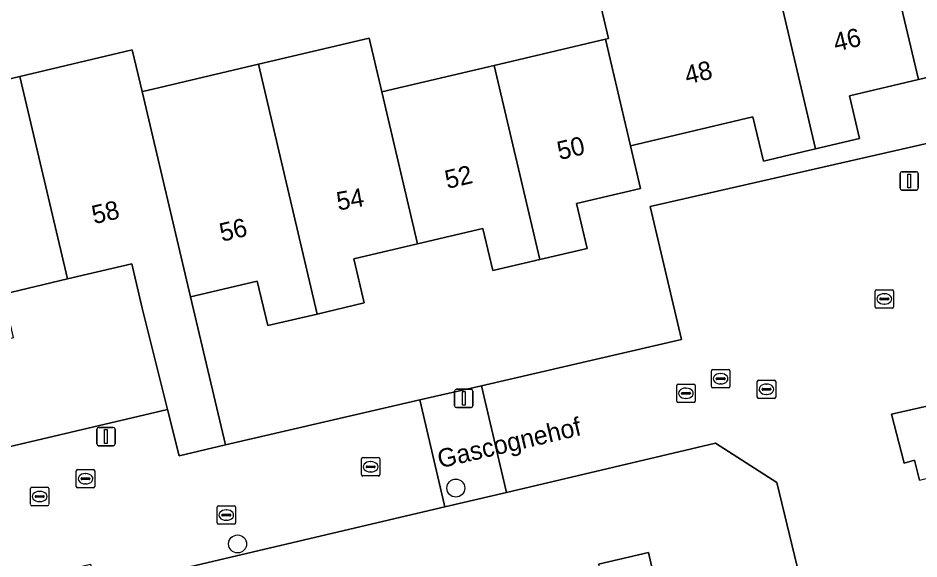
# Model space of a CAD drawing. Extents: x 158455 to 159797, y 387218 to 388672.
# Drawn here: x 159447.82 to 159496.77, y 388606.08 to 388635.48 of the extents above; entities that cross this region are included whole.
import ezdxf

# ---------------------------------------------------------------- set-up
doc = ezdxf.new("R2010")
doc.units = 0
for name, color, linetype in [('IMGEO_Boom', 7, 'Continuous'), ('IMGEO_Brandkraan', 7, 'Continuous'), ('IMGEO_Erf', 7, 'Continuous'), ('IMGEO_Groenvoorziening', 7, 'Continuous'), ('IMGEO_Kolk', 7, 'Continuous'), ('IMGEO_Lichtmast', 7, 'Continuous'), ('IMGEO_Openbare_ruimte_label', 7, 'Continuous'), ('IMGEO_Pand', 7, 'Continuous'), ('IMGEO_Pand_nummerreeks', 7, 'Continuous'), ('IMGEO_Rioolput', 7, 'Continuous'), ('IMGEO_Woonerf_open', 7, 'Continuous')]:
    doc.layers.add(name, color=color, linetype=linetype)

msp = doc.modelspace()

# ---------------------------------------------------------------- linework, layer by layer
at = {"layer": 'IMGEO_Boom'}
for centre in [(159471.61, 388609.936), (159459.753, 388606.897)]:
    msp.add_circle(centre, 0.489, dxfattribs=at)
at = {"layer": 'IMGEO_Brandkraan'}
for p, q in [((159485.494, 388615.451), (159485.494, 388616.303)), ((159485.569, 388616.377), (159486.421, 388616.377)), ((159485.982, 388616.157), (159486.007, 388616.157)), ((159486.495, 388616.303), (159486.495, 388615.451)), ((159485.753, 388615.871), (159485.753, 388615.883)), ((159486.191, 388615.834), (159485.793, 388615.834)), ((159485.796, 388615.92), (159486.194, 388615.92)), ((159486.237, 388615.883), (159486.237, 388615.871)), ((159486.421, 388615.377), (159485.569, 388615.377)), ((159486.005, 388615.597), (159485.98, 388615.597))]:
    msp.add_line(p, q, dxfattribs=at)
for points in [[(159485.494, 388615.451), (159485.494, 388616.303)], [(159485.569, 388616.377), (159486.421, 388616.377)], [(159486.495, 388616.303), (159486.495, 388615.451)], [(159486.421, 388615.377), (159485.569, 388615.377)]]:
    msp.add_lwpolyline(points, dxfattribs=at)
for centre, radius, start, end in [((159485.571, 388616.301), 0.0765, 91.552, 178.448), ((159485.571, 388616.301), 0.0765, 91.552, 178.448), ((159486.419, 388616.301), 0.0765, 1.552, 88.448), ((159486.419, 388616.301), 0.0765, 1.552, 88.448), ((159485.793, 388615.88), 0.0403, 85.8775, 175.7526), ((159485.79, 388615.87), 0.0366, 178.938, 274.7102), ((159486.194, 388615.877), 0.043, 264.8664, 352.4533), ((159486.198, 388615.882), 0.0386, 1.7309, 96.639), ((159485.571, 388615.453), 0.0765, 181.552, 268.448), ((159485.571, 388615.453), 0.0765, 181.552, 268.448), ((159486.419, 388615.453), 0.0765, 271.552, 358.448), ((159486.419, 388615.453), 0.0765, 271.552, 358.448)]:
    msp.add_arc(centre, radius, start, end, dxfattribs=at)
for centre, major_axis, ratio, start_param, end_param in [((159485.981, 388615.877), (-0.387, 0.002), 0.722429, 4.712389, 7.853982), ((159486.006, 388615.877), (-0.39, 0.002), 0.717154, 1.570796, 4.712389)]:
    msp.add_ellipse(centre, major_axis=major_axis, ratio=ratio, start_param=start_param, end_param=end_param, dxfattribs=at)
at = {"layer": 'IMGEO_Erf'}
for points in [[(159441.844, 388630.853), (159447.923, 388632.304), (159454.032, 388633.762), (159454.568, 388631.485), (159454.834, 388631.548), (159460.88, 388632.972), (159466.894, 388634.388), (159467.581, 388631.468), (159473.69, 388632.906), (159479.738, 388634.33), (159479.91, 388634.371), (159479.347, 388636.759), (159488.665, 388638.954), (159494.798, 388640.398), (159494.125, 388643.257), (159500.209, 388644.69)], [(159500.062, 388632.914), (159496.745, 388632.132), (159492.993, 388631.248), (159493.537, 388628.939), (159491.16, 388628.38), (159488.319, 388627.711), (159487.755, 388630.105), (159481.1, 388628.538), (159481.647, 388626.212), (159478.174, 388625.395), (159478.747, 388622.96), (159476.178, 388622.355), (159473.612, 388621.751), (159473.071, 388624.05), (159469.523, 388623.214), (159466.071, 388622.401), (159466.637, 388619.997), (159464.077, 388619.394), (159461.393, 388618.762), (159460.823, 388621.185), (159457.195, 388620.33), (159459.092, 388612.279), (159469.651, 388614.723), (159473.002, 388615.498), (159483.879, 388618.016), (159482.176, 388625.245), (159497.28, 388628.679)], [(159422.596, 388606.359), (159455.946, 388614.208), (159454.571, 388619.712), (159454.003, 388622.122), (159450.512, 388621.299), (159447.026, 388620.478)], [(159490.837, 388602.82), (159489.051, 388610.243), (159485.724, 388612.377), (159474.365, 388609.703), (159471.017, 388608.914), (159457.234, 388605.669)], [(159479.37, 388605.802), (159482.071, 388606.428), (159482.605, 388604.122)]]:
    msp.add_lwpolyline(points, dxfattribs=at)
at = {"layer": 'IMGEO_Groenvoorziening'}
msp.add_lwpolyline([(159503.768, 388619.543), (159501.415, 388618.977), (159500.744, 388621.771), (159509.514, 388623.88), (159509.259, 388624.942), (159508.189, 388624.679), (159500, 388622.776), (159498.681, 388622.469), (159499.665, 388618.155), (159500.362, 388615.099), (159500, 388615.017), (159495.289, 388613.95), (159495.974, 388611.294), (159496.522, 388611.458), (159496.803, 388610.366), (159500, 388611.136), (159505.473, 388612.451), (159504.62, 388615.998)], close=True, dxfattribs=at)
at = {"layer": 'IMGEO_Kolk'}
for p, q in [((159494.391, 388619.789), (159494.391, 388620.641)), ((159494.466, 388620.715), (159495.318, 388620.715)), ((159495.392, 388620.641), (159495.392, 388619.789)), ((159494.65, 388620.209), (159494.65, 388620.221)), ((159495.088, 388620.172), (159494.69, 388620.172)), ((159494.693, 388620.258), (159495.091, 388620.258)), ((159494.879, 388620.495), (159494.904, 388620.495)), ((159495.134, 388620.221), (159495.134, 388620.209)), ((159495.318, 388619.715), (159494.466, 388619.715)), ((159494.902, 388619.935), (159494.877, 388619.935)), ((159483.611, 388614.66), (159483.611, 388615.512)), ((159483.686, 388615.586), (159484.538, 388615.586)), ((159484.099, 388615.366), (159484.124, 388615.366)), ((159484.612, 388615.512), (159484.612, 388614.66)), ((159483.87, 388615.08), (159483.87, 388615.092)), ((159484.308, 388615.043), (159483.91, 388615.043)), ((159483.913, 388615.129), (159484.311, 388615.129)), ((159484.122, 388614.806), (159484.097, 388614.806)), ((159484.354, 388615.092), (159484.354, 388615.08)), ((159484.538, 388614.586), (159483.686, 388614.586)), ((159466.483, 388610.665), (159466.483, 388611.517)), ((159466.558, 388611.591), (159467.41, 388611.591)), ((159466.971, 388611.371), (159466.996, 388611.371)), ((159467.484, 388611.517), (159467.484, 388610.665)), ((159466.742, 388611.085), (159466.742, 388611.097)), ((159467.18, 388611.048), (159466.782, 388611.048)), ((159466.785, 388611.134), (159467.183, 388611.134)), ((159466.994, 388610.811), (159466.969, 388610.811)), ((159467.226, 388611.097), (159467.226, 388611.085)), ((159467.41, 388610.591), (159466.558, 388610.591)), ((159448.499, 388609.051), (159448.499, 388609.903)), ((159448.574, 388609.977), (159449.426, 388609.977)), ((159448.987, 388609.757), (159449.012, 388609.757)), ((159449.5, 388609.903), (159449.5, 388609.051)), ((159448.758, 388609.471), (159448.758, 388609.483)), ((159449.196, 388609.434), (159448.798, 388609.434)), ((159448.801, 388609.52), (159449.199, 388609.52)), ((159449.242, 388609.483), (159449.242, 388609.471)), ((159449.426, 388608.977), (159448.574, 388608.977)), ((159449.01, 388609.197), (159448.985, 388609.197))]:
    msp.add_line(p, q, dxfattribs=at)
for points in [[(159494.391, 388619.789), (159494.391, 388620.641)], [(159494.466, 388620.715), (159495.318, 388620.715)], [(159495.392, 388620.641), (159495.392, 388619.789)], [(159495.318, 388619.715), (159494.466, 388619.715)], [(159483.611, 388614.66), (159483.611, 388615.512)], [(159483.686, 388615.586), (159484.538, 388615.586)], [(159484.612, 388615.512), (159484.612, 388614.66)], [(159484.538, 388614.586), (159483.686, 388614.586)], [(159466.483, 388610.665), (159466.483, 388611.517)], [(159466.558, 388611.591), (159467.41, 388611.591)], [(159467.484, 388611.517), (159467.484, 388610.665)], [(159467.41, 388610.591), (159466.558, 388610.591)], [(159448.499, 388609.051), (159448.499, 388609.903)], [(159448.574, 388609.977), (159449.426, 388609.977)], [(159449.5, 388609.903), (159449.5, 388609.051)], [(159449.426, 388608.977), (159448.574, 388608.977)]]:
    msp.add_lwpolyline(points, dxfattribs=at)
for centre, radius, start, end in [((159494.468, 388620.639), 0.0765, 91.552, 178.448), ((159494.468, 388620.639), 0.0765, 91.552, 178.448), ((159495.316, 388620.639), 0.0765, 1.552, 88.448), ((159495.316, 388620.639), 0.0765, 1.552, 88.448), ((159494.69, 388620.218), 0.0403, 85.8775, 175.7526), ((159494.687, 388620.208), 0.0366, 178.938, 274.7102), ((159495.091, 388620.215), 0.043, 264.8664, 352.4533), ((159495.095, 388620.22), 0.0386, 1.7309, 96.639), ((159494.468, 388619.791), 0.0765, 181.552, 268.448), ((159494.468, 388619.791), 0.0765, 181.552, 268.448), ((159495.316, 388619.791), 0.0765, 271.552, 358.448), ((159495.316, 388619.791), 0.0765, 271.552, 358.448), ((159483.688, 388615.51), 0.0765, 91.552, 178.448), ((159483.688, 388615.51), 0.0765, 91.552, 178.448), ((159484.536, 388615.51), 0.0765, 1.552, 88.448), ((159484.536, 388615.51), 0.0765, 1.552, 88.448), ((159483.688, 388614.662), 0.0765, 181.552, 268.448), ((159483.688, 388614.662), 0.0765, 181.552, 268.448), ((159483.91, 388615.089), 0.0403, 85.8775, 175.7526), ((159483.907, 388615.079), 0.0366, 178.938, 274.7102), ((159484.311, 388615.086), 0.043, 264.8664, 352.4533), ((159484.315, 388615.091), 0.0386, 1.7309, 96.639), ((159484.536, 388614.662), 0.0765, 271.552, 358.448), ((159484.536, 388614.662), 0.0765, 271.552, 358.448), ((159466.56, 388611.515), 0.0765, 91.552, 178.448), ((159466.56, 388611.515), 0.0765, 91.552, 178.448), ((159467.408, 388611.515), 0.0765, 1.552, 88.448), ((159467.408, 388611.515), 0.0765, 1.552, 88.448), ((159466.782, 388611.094), 0.0403, 85.8775, 175.7526), ((159466.779, 388611.084), 0.0366, 178.938, 274.7102), ((159467.183, 388611.091), 0.043, 264.8664, 352.4533), ((159467.187, 388611.096), 0.0386, 1.7309, 96.639), ((159466.56, 388610.667), 0.0765, 181.552, 268.448), ((159466.56, 388610.667), 0.0765, 181.552, 268.448), ((159467.408, 388610.667), 0.0765, 271.552, 358.448), ((159467.408, 388610.667), 0.0765, 271.552, 358.448), ((159448.576, 388609.901), 0.0765, 91.552, 178.448), ((159448.576, 388609.901), 0.0765, 91.552, 178.448), ((159449.424, 388609.901), 0.0765, 1.552, 88.448), ((159449.424, 388609.901), 0.0765, 1.552, 88.448), ((159448.798, 388609.48), 0.0403, 85.8775, 175.7526), ((159448.795, 388609.47), 0.0366, 178.938, 274.7102), ((159449.199, 388609.477), 0.043, 264.8664, 352.4533), ((159449.203, 388609.482), 0.0386, 1.7309, 96.639), ((159448.576, 388609.053), 0.0765, 181.552, 268.448), ((159448.576, 388609.053), 0.0765, 181.552, 268.448), ((159449.424, 388609.053), 0.0765, 271.552, 358.448), ((159449.424, 388609.053), 0.0765, 271.552, 358.448)]:
    msp.add_arc(centre, radius, start, end, dxfattribs=at)
for centre, major_axis, ratio, start_param, end_param in [((159494.878, 388620.215), (-0.387, 0.002), 0.722429, 4.712389, 7.853982), ((159494.903, 388620.215), (-0.39, 0.002), 0.717154, 1.570796, 4.712389), ((159484.098, 388615.086), (-0.387, 0.002), 0.722429, 4.712389, 7.853982), ((159484.123, 388615.086), (-0.39, 0.002), 0.717154, 1.570796, 4.712389), ((159466.97, 388611.091), (-0.387, 0.002), 0.722429, 4.712389, 7.853982), ((159466.995, 388611.091), (-0.39, 0.002), 0.717154, 1.570796, 4.712389), ((159448.986, 388609.477), (-0.387, 0.002), 0.722429, 4.712389, 7.853982), ((159449.011, 388609.477), (-0.39, 0.002), 0.717154, 1.570796, 4.712389)]:
    msp.add_ellipse(centre, major_axis=major_axis, ratio=ratio, start_param=start_param, end_param=end_param, dxfattribs=at)
at = {"layer": 'IMGEO_Lichtmast'}
for p, q in [((159495.747, 388626.227), (159495.747, 388627.027)), ((159495.747, 388627.027), (159495.747, 388626.227)), ((159495.847, 388627.127), (159496.637, 388627.127)), ((159496.637, 388627.127), (159495.847, 388627.127)), ((159496.737, 388627.027), (159496.737, 388626.227)), ((159496.737, 388626.227), (159496.737, 388627.027)), ((159496.637, 388626.127), (159495.847, 388626.127)), ((159495.847, 388626.127), (159496.637, 388626.127)), ((159471.546, 388614.408), (159471.546, 388615.208)), ((159471.546, 388615.208), (159471.546, 388614.408)), ((159471.646, 388615.308), (159472.436, 388615.308)), ((159472.436, 388615.308), (159471.646, 388615.308)), ((159472.536, 388615.208), (159472.536, 388614.408)), ((159472.536, 388614.408), (159472.536, 388615.208)), ((159472.436, 388614.308), (159471.646, 388614.308)), ((159471.646, 388614.308), (159472.436, 388614.308)), ((159452.204, 388613.235), (159452.994, 388613.235)), ((159452.994, 388613.235), (159452.204, 388613.235)), ((159452.104, 388612.335), (159452.104, 388613.135)), ((159452.104, 388613.135), (159452.104, 388612.335)), ((159453.094, 388613.135), (159453.094, 388612.335)), ((159453.094, 388612.335), (159453.094, 388613.135)), ((159452.994, 388612.235), (159452.204, 388612.235)), ((159452.204, 388612.235), (159452.994, 388612.235))]:
    msp.add_line(p, q, dxfattribs=at)
for points in [[(159496.167, 388627.002), (159496.317, 388627.002), (159496.317, 388626.252), (159496.167, 388626.252), (159496.167, 388627.002)], [(159471.966, 388615.183), (159472.116, 388615.183), (159472.116, 388614.433), (159471.966, 388614.433), (159471.966, 388615.183)], [(159452.524, 388613.11), (159452.674, 388613.11), (159452.674, 388612.36), (159452.524, 388612.36), (159452.524, 388613.11)]]:
    msp.add_lwpolyline(points, dxfattribs=at)
for centre, start, end in [((159495.847, 388627.027), 90, 180), ((159495.847, 388627.027), 90, 180), ((159496.637, 388627.027), 0, 90), ((159496.637, 388627.027), 360, 90), ((159495.847, 388626.227), 180, 270), ((159495.847, 388626.227), 180, 270), ((159496.637, 388626.227), 270, 0), ((159496.637, 388626.227), 270, 0), ((159471.646, 388615.208), 90, 180), ((159471.646, 388615.208), 90, 180), ((159472.436, 388615.208), 0, 90), ((159472.436, 388615.208), 360, 90), ((159471.646, 388614.408), 180, 270), ((159471.646, 388614.408), 180, 270), ((159472.436, 388614.408), 270, 0), ((159472.436, 388614.408), 270, 0), ((159452.204, 388613.135), 90, 180), ((159452.204, 388613.135), 90, 180), ((159452.994, 388613.135), 0, 90), ((159452.994, 388613.135), 360, 90), ((159452.204, 388612.335), 180, 270), ((159452.204, 388612.335), 180, 270), ((159452.994, 388612.335), 270, 0), ((159452.994, 388612.335), 270, 0)]:
    msp.add_arc(centre, 0.1, start, end, dxfattribs=at)
at = {"layer": 'IMGEO_Pand'}
for points in [[(159494.798, 388640.398), (159496.745, 388632.132), (159500.062, 388632.914), (159501.602, 388626.449), (159501.797, 388625.631), (159504.585, 388626.295), (159504.53, 388626.525), (159500.882, 388641.833), (159500.209, 388644.69), (159494.125, 388643.257)], [(159491.16, 388628.38), (159493.537, 388628.939), (159492.993, 388631.248), (159496.745, 388632.132), (159494.798, 388640.398), (159488.665, 388638.954)], [(159488.665, 388638.954), (159479.347, 388636.759), (159479.91, 388634.371), (159479.738, 388634.33), (159481.1, 388628.538), (159487.755, 388630.105), (159488.319, 388627.711), (159491.16, 388628.38)], [(159469.523, 388623.214), (159467.581, 388631.468), (159466.894, 388634.388), (159460.88, 388632.972), (159464.077, 388619.394), (159466.637, 388619.997), (159466.071, 388622.401)], [(159481.1, 388628.538), (159479.738, 388634.33), (159473.69, 388632.906), (159476.178, 388622.355), (159478.747, 388622.96), (159478.174, 388625.395), (159481.647, 388626.212)], [(159454.568, 388631.485), (159454.032, 388633.762), (159447.923, 388632.304), (159450.512, 388621.299), (159454.003, 388622.122), (159454.571, 388619.712), (159455.946, 388614.208), (159456.576, 388611.687), (159459.092, 388612.279), (159457.195, 388620.33)], [(159460.88, 388632.972), (159454.834, 388631.548), (159454.568, 388631.485), (159457.195, 388620.33), (159460.823, 388621.185), (159461.393, 388618.762), (159464.077, 388619.394)], [(159473.69, 388632.906), (159467.581, 388631.468), (159469.523, 388623.214), (159473.071, 388624.05), (159473.612, 388621.751), (159476.178, 388622.355)], [(159450.512, 388621.299), (159447.923, 388632.304), (159441.844, 388630.853), (159444.984, 388617.505), (159447.582, 388618.117), (159447.026, 388620.478)], [(159481.825, 388595.22), (159488.108, 388596.675), (159486.904, 388601.874), (159486.191, 388604.953), (159482.605, 388604.122), (159482.071, 388606.428), (159479.37, 388605.802)]]:
    msp.add_lwpolyline(points, close=True, dxfattribs=at)
at = {"layer": 'IMGEO_Rioolput'}
for p, q in [((159487.987, 388614.879), (159487.987, 388615.731)), ((159488.062, 388615.805), (159488.914, 388615.805)), ((159488.988, 388615.731), (159488.988, 388614.879)), ((159488.246, 388615.299), (159488.246, 388615.311)), ((159488.684, 388615.262), (159488.286, 388615.262)), ((159488.289, 388615.348), (159488.687, 388615.348)), ((159488.475, 388615.585), (159488.5, 388615.585)), ((159488.73, 388615.311), (159488.73, 388615.299)), ((159488.914, 388614.805), (159488.062, 388614.805)), ((159488.498, 388615.025), (159488.473, 388615.025)), ((159450.99, 388610.014), (159450.99, 388610.866)), ((159451.065, 388610.94), (159451.917, 388610.94)), ((159451.991, 388610.866), (159451.991, 388610.014)), ((159451.249, 388610.434), (159451.249, 388610.446)), ((159451.687, 388610.397), (159451.289, 388610.397)), ((159451.292, 388610.483), (159451.69, 388610.483)), ((159451.478, 388610.72), (159451.503, 388610.72)), ((159451.733, 388610.446), (159451.733, 388610.434)), ((159451.917, 388609.94), (159451.065, 388609.94)), ((159451.501, 388610.16), (159451.476, 388610.16)), ((159458.637, 388608.041), (159458.637, 388608.893)), ((159458.712, 388608.967), (159459.564, 388608.967)), ((159459.638, 388608.893), (159459.638, 388608.041)), ((159458.896, 388608.461), (159458.896, 388608.473)), ((159459.334, 388608.424), (159458.936, 388608.424)), ((159458.939, 388608.51), (159459.337, 388608.51)), ((159459.125, 388608.747), (159459.15, 388608.747)), ((159459.38, 388608.473), (159459.38, 388608.461)), ((159459.564, 388607.967), (159458.712, 388607.967)), ((159459.148, 388608.187), (159459.123, 388608.187))]:
    msp.add_line(p, q, dxfattribs=at)
for points in [[(159487.987, 388614.879), (159487.987, 388615.731)], [(159488.062, 388615.805), (159488.914, 388615.805)], [(159488.988, 388615.731), (159488.988, 388614.879)], [(159488.914, 388614.805), (159488.062, 388614.805)], [(159450.99, 388610.014), (159450.99, 388610.866)], [(159451.065, 388610.94), (159451.917, 388610.94)], [(159451.991, 388610.866), (159451.991, 388610.014)], [(159451.917, 388609.94), (159451.065, 388609.94)], [(159458.637, 388608.041), (159458.637, 388608.893)], [(159458.712, 388608.967), (159459.564, 388608.967)], [(159459.638, 388608.893), (159459.638, 388608.041)], [(159459.564, 388607.967), (159458.712, 388607.967)]]:
    msp.add_lwpolyline(points, dxfattribs=at)
for centre, radius, start, end in [((159488.064, 388615.729), 0.0765, 91.552, 178.448), ((159488.064, 388615.729), 0.0765, 91.552, 178.448), ((159488.912, 388615.729), 0.0765, 1.552, 88.448), ((159488.912, 388615.729), 0.0765, 1.552, 88.448), ((159488.286, 388615.308), 0.0403, 85.8775, 175.7526), ((159488.283, 388615.298), 0.0366, 178.938, 274.7102), ((159488.687, 388615.305), 0.043, 264.8664, 352.4533), ((159488.691, 388615.31), 0.0386, 1.7309, 96.639), ((159488.064, 388614.881), 0.0765, 181.552, 268.448), ((159488.064, 388614.881), 0.0765, 181.552, 268.448), ((159488.912, 388614.881), 0.0765, 271.552, 358.448), ((159488.912, 388614.881), 0.0765, 271.552, 358.448), ((159451.067, 388610.864), 0.0765, 91.552, 178.448), ((159451.067, 388610.864), 0.0765, 91.552, 178.448), ((159451.915, 388610.864), 0.0765, 1.552, 88.448), ((159451.915, 388610.864), 0.0765, 1.552, 88.448), ((159451.289, 388610.443), 0.0403, 85.8775, 175.7526), ((159451.286, 388610.433), 0.0366, 178.938, 274.7102), ((159451.69, 388610.44), 0.043, 264.8664, 352.4533), ((159451.694, 388610.445), 0.0386, 1.7309, 96.639), ((159451.067, 388610.016), 0.0765, 181.552, 268.448), ((159451.067, 388610.016), 0.0765, 181.552, 268.448), ((159451.915, 388610.016), 0.0765, 271.552, 358.448), ((159451.915, 388610.016), 0.0765, 271.552, 358.448), ((159458.714, 388608.891), 0.0765, 91.552, 178.448), ((159458.714, 388608.891), 0.0765, 91.552, 178.448), ((159459.562, 388608.891), 0.0765, 1.552, 88.448), ((159459.562, 388608.891), 0.0765, 1.552, 88.448), ((159458.936, 388608.47), 0.0403, 85.8775, 175.7526), ((159458.933, 388608.46), 0.0366, 178.938, 274.7102), ((159459.337, 388608.467), 0.043, 264.8664, 352.4533), ((159459.341, 388608.472), 0.0386, 1.7309, 96.639), ((159458.714, 388608.043), 0.0765, 181.552, 268.448), ((159458.714, 388608.043), 0.0765, 181.552, 268.448), ((159459.562, 388608.043), 0.0765, 271.552, 358.448), ((159459.562, 388608.043), 0.0765, 271.552, 358.448)]:
    msp.add_arc(centre, radius, start, end, dxfattribs=at)
for centre, major_axis, ratio, start_param, end_param in [((159488.474, 388615.305), (-0.387, 0.002), 0.722429, 4.712389, 7.853982), ((159488.499, 388615.305), (-0.39, 0.002), 0.717154, 1.570796, 4.712389), ((159451.477, 388610.44), (-0.387, 0.002), 0.722429, 4.712389, 7.853982), ((159451.502, 388610.44), (-0.39, 0.002), 0.717154, 1.570796, 4.712389), ((159459.124, 388608.467), (-0.387, 0.002), 0.722429, 4.712389, 7.853982), ((159459.149, 388608.467), (-0.39, 0.002), 0.717154, 1.570796, 4.712389)]:
    msp.add_ellipse(centre, major_axis=major_axis, ratio=ratio, start_param=start_param, end_param=end_param, dxfattribs=at)
at = {"layer": 'IMGEO_Woonerf_open'}
for points in [[(159497.28, 388628.679), (159482.176, 388625.245), (159483.879, 388618.016), (159473.002, 388615.498), (159474.365, 388609.703), (159485.724, 388612.377), (159489.051, 388610.243), (159490.837, 388602.82), (159491.725, 388603.034), (159494.83, 388590.005), (159493.971, 388589.793), (159494.649, 388586.865), (159495.328, 388583.933), (159495.653, 388582.594), (159496.4, 388579.52), (159495.473, 388579.308), (159495.717, 388578.231), (159496.409, 388575.264)], [(159496.803, 388610.366), (159496.522, 388611.458), (159495.974, 388611.294), (159495.289, 388613.95), (159500, 388615.017)]]:
    msp.add_lwpolyline(points, dxfattribs=at)
for points in [[(159473.002, 388615.498), (159469.651, 388614.723), (159471.017, 388608.914), (159474.365, 388609.703)], [(159471.017, 388608.914), (159469.651, 388614.723), (159459.092, 388612.279), (159456.576, 388611.687), (159455.946, 388614.208), (159422.596, 388606.359), (159420.381, 388607.781), (159422.68, 388597.911), (159424.232, 388600.319), (159432.855, 388602.318), (159445.577, 388605.31), (159445.789, 388604.41), (159448.775, 388605.101), (159451.757, 388605.792), (159452.268, 388603.585), (159453.863, 388603.952), (159456.364, 388604.531), (159457.445, 388604.789), (159457.234, 388605.669)]]:
    msp.add_lwpolyline(points, close=True, dxfattribs=at)

# ---------------------------------------------------------------- texts
at = {"layer": 'IMGEO_Openbare_ruimte_label'}
msp.add_text('Gascognehof', height=1, rotation=13.2438, dxfattribs=at).set_placement((159470.746, 388611.005))
at = {"layer": 'IMGEO_Pand_nummerreeks'}
for s, rotation, p in [('46', 13.5104, (159492.256, 388633.645)), ('48', 13.2525, (159484.175, 388631.87)), ('50', 13.3442, (159477.247, 388627.758)), ('52', 13.3168, (159471.147, 388626.188)), ('54', 9.9948, (159465.22, 388625.014)), ('58', 13.2411, (159451.961, 388624.273)), ('56', 13.2582, (159458.902, 388623.315))]:
    msp.add_text(s, height=1, rotation=rotation, dxfattribs=at).set_placement(p)

doc.saveas('drawing.dxf')
